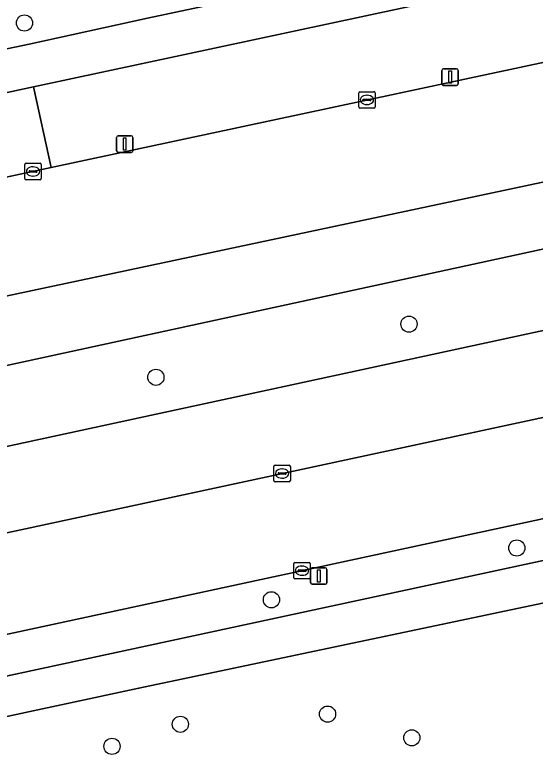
# Model space of a CAD drawing. Extents: x 159053 to 160042, y 380449 to 381423.
# Drawn here: x 159365.32 to 159396.79, y 380745.47 to 380790.65 of the extents above; entities that cross this region are included whole.
import ezdxf

# ---------------------------------------------------------------- set-up
doc = ezdxf.new("R2010")
doc.units = 0
for name, color, linetype in [('IMGEO_Berm_groen', 7, 'Continuous'), ('IMGEO_Boom', 7, 'Continuous'), ('IMGEO_Fietspad_gesloten', 7, 'Continuous'), ('IMGEO_Groenvoorziening', 7, 'Continuous'), ('IMGEO_Kolk', 7, 'Continuous'), ('IMGEO_Lichtmast', 7, 'Continuous'), ('IMGEO_Parkeervlak_open', 7, 'Continuous'), ('IMGEO_Rijbaan_lokaal_gesloten', 7, 'Continuous'), ('IMGEO_Rijbaan_lokaal_open', 7, 'Continuous'), ('IMGEO_Voetpad_open', 7, 'Continuous')]:
    doc.layers.add(name, color=color, linetype=linetype)

msp = doc.modelspace()

# ---------------------------------------------------------------- linework, layer by layer
at = {"layer": 'IMGEO_Berm_groen'}
for points in [[(159425.879, 380793.969), (159443.586, 380797.772), (159459.861, 380801.484), (159460.009, 380801.516), (159461.507, 380806.78), (159454.834, 380805.321), (159424.344, 380798.667), (159395.428, 380792.508), (159366.443, 380786.308), (159367.51, 380781.42), (159386.584, 380785.503), (159406.898, 380789.823)], [(159357.725, 380779.326), (159367.51, 380781.42), (159366.443, 380786.308), (159359.379, 380784.797), (159327.794, 380778.122), (159307.608, 380773.752), (159308.839, 380768.865), (159329.278, 380773.264)], [(159487.924, 380777.172), (159487.428, 380779.605), (159349.985, 380750), (159316.262, 380742.736), (159316.766, 380740.334), (159361.677, 380750)]]:
    msp.add_lwpolyline(points, close=True, dxfattribs=at)
for points in [[(159430.434, 380783.675), (159489.591, 380796.5), (159488.721, 380800.291), (159449.035, 380791.688), (159397.83, 380780.651), (159361.803, 380773.018), (159343.706, 380769.224), (159337.802, 380767.938)], [(159488.772, 380785.988), (159491.921, 380786.667), (159489.591, 380796.5), (159430.434, 380783.675), (159313.594, 380758.346), (159311.805, 380757.958), (159312.551, 380755.107), (159314.223, 380750), (159314.651, 380748.545), (159321.417, 380750), (159338.469, 380753.667)], [(159339.127, 380759.013), (159403.077, 380772.816), (159440.703, 380780.86), (159485.805, 380790.618), (159486.43, 380787.573)], [(159313.854, 380760.345), (159311.331, 380759.772), (159311.805, 380757.958), (159313.594, 380758.346), (159430.434, 380783.675)]]:
    msp.add_lwpolyline(points, dxfattribs=at)
at = {"layer": 'IMGEO_Boom'}
for centre in [(159365.893, 380790.163), (159389.165, 380771.954), (159373.847, 380768.741), (159395.686, 380758.413), (159380.839, 380755.284), (159384.236, 380748.37), (159375.33, 380747.755), (159389.334, 380746.936), (159371.189, 380746.419)]:
    msp.add_circle(centre, 0.489, dxfattribs=at)
at = {"layer": 'IMGEO_Fietspad_gesloten'}
for points in [[(159303.62, 380772.914), (159307.608, 380773.752), (159327.794, 380778.122), (159359.379, 380784.797), (159366.443, 380786.308), (159395.428, 380792.508), (159424.344, 380798.667), (159454.834, 380805.321)], [(159392.3, 380794.485), (159373.348, 380790.451), (159366.188, 380788.885), (159358.839, 380787.353), (159325.335, 380780.169), (159309.38, 380776.666), (159305.196, 380775.715), (159298.664, 380774.48), (159266.37, 380767.539), (159264.623, 380767.174), (159263.34, 380766.906), (159263.863, 380764.398), (159264.984, 380764.626), (159269.242, 380765.506), (159274.225, 380766.622), (159275.957, 380767.009), (159288.187, 380769.652), (159296.787, 380771.476), (159302.804, 380772.741)]]:
    msp.add_lwpolyline(points, dxfattribs=at)
at = {"layer": 'IMGEO_Groenvoorziening'}
msp.add_lwpolyline([(159325.042, 380787.471), (159323.835, 380787.372), (159324.06, 380786.292), (159325.335, 380780.169), (159358.839, 380787.353), (159366.188, 380788.885), (159373.348, 380790.451), (159392.3, 380794.485), (159401.342, 380796.428), (159399.93, 380802.675), (159400.53, 380803.747), (159401.611, 380804.823), (159402.648, 380805.353), (159456.373, 380821.858)], dxfattribs=at)
msp.add_lwpolyline([(159418.132, 380750), (159449.208, 380758.325), (159487.06, 380768.775), (159489.8, 380769.532), (159489.902, 380769.56), (159488.793, 380774.763), (159463.197, 380769.374), (159420.332, 380759.927), (159373.098, 380750), (159311.138, 380736.711), (159311.529, 380720.969), (159320.218, 380723.367), (159379.408, 380739.578)], close=True, dxfattribs=at)
at = {"layer": 'IMGEO_Kolk'}
for p, q in [((159386.118, 380785.086), (159386.118, 380785.938)), ((159386.193, 380786.012), (159387.045, 380786.012)), ((159386.606, 380785.792), (159386.631, 380785.792)), ((159387.119, 380785.938), (159387.119, 380785.086)), ((159386.377, 380785.506), (159386.377, 380785.518)), ((159386.815, 380785.469), (159386.417, 380785.469)), ((159386.42, 380785.555), (159386.818, 380785.555)), ((159386.629, 380785.232), (159386.604, 380785.232)), ((159386.861, 380785.518), (159386.861, 380785.506)), ((159387.045, 380785.012), (159386.193, 380785.012)), ((159365.912, 380780.761), (159365.912, 380781.613)), ((159365.987, 380781.687), (159366.839, 380781.687)), ((159366.913, 380781.613), (159366.913, 380780.761)), ((159366.171, 380781.181), (159366.171, 380781.193)), ((159366.609, 380781.144), (159366.211, 380781.144)), ((159366.214, 380781.23), (159366.612, 380781.23)), ((159366.4, 380781.467), (159366.425, 380781.467)), ((159366.655, 380781.193), (159366.655, 380781.181)), ((159366.839, 380780.687), (159365.987, 380780.687)), ((159366.423, 380780.907), (159366.398, 380780.907)), ((159380.982, 380762.492), (159380.982, 380763.344)), ((159381.057, 380763.418), (159381.909, 380763.418)), ((159381.47, 380763.198), (159381.495, 380763.198)), ((159381.983, 380763.344), (159381.983, 380762.492)), ((159381.241, 380762.912), (159381.241, 380762.924)), ((159381.679, 380762.875), (159381.281, 380762.875)), ((159381.284, 380762.961), (159381.682, 380762.961)), ((159381.493, 380762.638), (159381.468, 380762.638)), ((159381.725, 380762.924), (159381.725, 380762.912)), ((159381.909, 380762.418), (159381.057, 380762.418)), ((159382.19, 380756.618), (159382.19, 380757.47)), ((159382.265, 380757.544), (159383.117, 380757.544)), ((159382.678, 380757.324), (159382.703, 380757.324)), ((159383.191, 380757.47), (159383.191, 380756.618)), ((159382.449, 380757.038), (159382.449, 380757.05)), ((159382.887, 380757.001), (159382.489, 380757.001)), ((159382.492, 380757.087), (159382.89, 380757.087)), ((159382.701, 380756.764), (159382.676, 380756.764)), ((159382.933, 380757.05), (159382.933, 380757.038)), ((159383.117, 380756.544), (159382.265, 380756.544))]:
    msp.add_line(p, q, dxfattribs=at)
for points in [[(159386.118, 380785.086), (159386.118, 380785.938)], [(159386.193, 380786.012), (159387.045, 380786.012)], [(159387.119, 380785.938), (159387.119, 380785.086)], [(159387.045, 380785.012), (159386.193, 380785.012)], [(159365.912, 380780.761), (159365.912, 380781.613)], [(159365.987, 380781.687), (159366.839, 380781.687)], [(159366.913, 380781.613), (159366.913, 380780.761)], [(159366.839, 380780.687), (159365.987, 380780.687)], [(159380.982, 380762.492), (159380.982, 380763.344)], [(159381.057, 380763.418), (159381.909, 380763.418)], [(159381.983, 380763.344), (159381.983, 380762.492)], [(159381.909, 380762.418), (159381.057, 380762.418)], [(159382.19, 380756.618), (159382.19, 380757.47)], [(159382.265, 380757.544), (159383.117, 380757.544)], [(159383.191, 380757.47), (159383.191, 380756.618)], [(159383.117, 380756.544), (159382.265, 380756.544)]]:
    msp.add_lwpolyline(points, dxfattribs=at)
for centre, radius, start, end in [((159386.195, 380785.936), 0.0765, 91.552, 178.448), ((159386.195, 380785.936), 0.0765, 91.552, 178.448), ((159387.043, 380785.936), 0.0765, 1.552, 88.448), ((159387.043, 380785.936), 0.0765, 1.552, 88.448), ((159386.417, 380785.515), 0.0403, 85.8775, 175.7526), ((159386.414, 380785.505), 0.0366, 178.938, 274.7102), ((159386.818, 380785.512), 0.043, 264.8664, 352.4533), ((159386.822, 380785.517), 0.0386, 1.7309, 96.639), ((159386.195, 380785.088), 0.0765, 181.552, 268.448), ((159386.195, 380785.088), 0.0765, 181.552, 268.448), ((159387.043, 380785.088), 0.0765, 271.552, 358.448), ((159387.043, 380785.088), 0.0765, 271.552, 358.448), ((159365.989, 380781.611), 0.0765, 91.552, 178.448), ((159365.989, 380781.611), 0.0765, 91.552, 178.448), ((159366.837, 380781.611), 0.0765, 1.552, 88.448), ((159366.837, 380781.611), 0.0765, 1.552, 88.448), ((159366.211, 380781.19), 0.0403, 85.8775, 175.7526), ((159366.208, 380781.18), 0.0366, 178.938, 274.7102), ((159366.612, 380781.187), 0.043, 264.8664, 352.4533), ((159366.616, 380781.192), 0.0386, 1.7309, 96.639), ((159365.989, 380780.763), 0.0765, 181.552, 268.448), ((159365.989, 380780.763), 0.0765, 181.552, 268.448), ((159366.837, 380780.763), 0.0765, 271.552, 358.448), ((159366.837, 380780.763), 0.0765, 271.552, 358.448), ((159381.059, 380763.342), 0.0765, 91.552, 178.448), ((159381.059, 380763.342), 0.0765, 91.552, 178.448), ((159381.907, 380763.342), 0.0765, 1.552, 88.448), ((159381.907, 380763.342), 0.0765, 1.552, 88.448), ((159381.281, 380762.921), 0.0403, 85.8775, 175.7526), ((159381.278, 380762.911), 0.0366, 178.938, 274.7102), ((159381.682, 380762.918), 0.043, 264.8664, 352.4533), ((159381.686, 380762.923), 0.0386, 1.7309, 96.639), ((159381.059, 380762.494), 0.0765, 181.552, 268.448), ((159381.059, 380762.494), 0.0765, 181.552, 268.448), ((159381.907, 380762.494), 0.0765, 271.552, 358.448), ((159381.907, 380762.494), 0.0765, 271.552, 358.448), ((159382.267, 380757.468), 0.0765, 91.552, 178.448), ((159382.267, 380757.468), 0.0765, 91.552, 178.448), ((159383.115, 380757.468), 0.0765, 1.552, 88.448), ((159383.115, 380757.468), 0.0765, 1.552, 88.448), ((159382.489, 380757.047), 0.0403, 85.8775, 175.7526), ((159382.486, 380757.037), 0.0366, 178.938, 274.7102), ((159382.89, 380757.044), 0.043, 264.8664, 352.4533), ((159382.894, 380757.049), 0.0386, 1.7309, 96.639), ((159382.267, 380756.62), 0.0765, 181.552, 268.448), ((159382.267, 380756.62), 0.0765, 181.552, 268.448), ((159383.115, 380756.62), 0.0765, 271.552, 358.448), ((159383.115, 380756.62), 0.0765, 271.552, 358.448)]:
    msp.add_arc(centre, radius, start, end, dxfattribs=at)
for centre, major_axis, ratio, start_param, end_param in [((159386.605, 380785.512), (-0.387, 0.002), 0.722429, 4.712389, 7.853982), ((159386.63, 380785.512), (-0.39, 0.002), 0.717154, 1.570796, 4.712389), ((159366.399, 380781.187), (-0.387, 0.002), 0.722429, 4.712389, 7.853982), ((159366.424, 380781.187), (-0.39, 0.002), 0.717154, 1.570796, 4.712389), ((159381.469, 380762.918), (-0.387, 0.002), 0.722429, 4.712389, 7.853982), ((159381.494, 380762.918), (-0.39, 0.002), 0.717154, 1.570796, 4.712389), ((159382.677, 380757.044), (-0.387, 0.002), 0.722429, 4.712389, 7.853982), ((159382.702, 380757.044), (-0.39, 0.002), 0.717154, 1.570796, 4.712389)]:
    msp.add_ellipse(centre, major_axis=major_axis, ratio=ratio, start_param=start_param, end_param=end_param, dxfattribs=at)
at = {"layer": 'IMGEO_Lichtmast'}
for p, q in [((159391.156, 380786.494), (159391.156, 380787.294)), ((159391.156, 380787.294), (159391.156, 380786.494)), ((159391.256, 380787.394), (159392.046, 380787.394)), ((159392.046, 380787.394), (159391.256, 380787.394)), ((159392.146, 380787.294), (159392.146, 380786.494)), ((159392.146, 380786.494), (159392.146, 380787.294)), ((159392.046, 380786.394), (159391.256, 380786.394)), ((159391.256, 380786.394), (159392.046, 380786.394)), ((159371.466, 380782.441), (159371.466, 380783.241)), ((159371.466, 380783.241), (159371.466, 380782.441)), ((159371.566, 380783.341), (159372.356, 380783.341)), ((159372.356, 380783.341), (159371.566, 380783.341)), ((159372.456, 380783.241), (159372.456, 380782.441)), ((159372.456, 380782.441), (159372.456, 380783.241)), ((159372.356, 380782.341), (159371.566, 380782.341)), ((159371.566, 380782.341), (159372.356, 380782.341)), ((159383.309, 380757.218), (159384.099, 380757.218)), ((159384.099, 380757.218), (159383.309, 380757.218)), ((159383.209, 380756.318), (159383.209, 380757.118)), ((159383.209, 380757.118), (159383.209, 380756.318)), ((159384.199, 380757.118), (159384.199, 380756.318)), ((159384.199, 380756.318), (159384.199, 380757.118)), ((159384.099, 380756.218), (159383.309, 380756.218)), ((159383.309, 380756.218), (159384.099, 380756.218))]:
    msp.add_line(p, q, dxfattribs=at)
for points in [[(159391.576, 380787.269), (159391.726, 380787.269), (159391.726, 380786.519), (159391.576, 380786.519), (159391.576, 380787.269)], [(159371.886, 380783.216), (159372.036, 380783.216), (159372.036, 380782.466), (159371.886, 380782.466), (159371.886, 380783.216)], [(159383.629, 380757.093), (159383.779, 380757.093), (159383.779, 380756.343), (159383.629, 380756.343), (159383.629, 380757.093)]]:
    msp.add_lwpolyline(points, dxfattribs=at)
for centre, start, end in [((159391.256, 380787.294), 90, 180), ((159391.256, 380787.294), 90, 180), ((159392.046, 380787.294), 0, 90), ((159392.046, 380787.294), 360, 90), ((159391.256, 380786.494), 180, 270), ((159391.256, 380786.494), 180, 270), ((159392.046, 380786.494), 270, 0), ((159392.046, 380786.494), 270, 0), ((159371.566, 380783.241), 90, 180), ((159371.566, 380783.241), 90, 180), ((159372.356, 380783.241), 0, 90), ((159372.356, 380783.241), 360, 90), ((159371.566, 380782.441), 180, 270), ((159371.566, 380782.441), 180, 270), ((159372.356, 380782.441), 270, 0), ((159372.356, 380782.441), 270, 0), ((159383.309, 380757.118), 90, 180), ((159383.309, 380757.118), 90, 180), ((159384.099, 380757.118), 0, 90), ((159384.099, 380757.118), 360, 90), ((159383.309, 380756.318), 180, 270), ((159383.309, 380756.318), 180, 270), ((159384.099, 380756.318), 270, 0), ((159384.099, 380756.318), 270, 0)]:
    msp.add_arc(centre, 0.1, start, end, dxfattribs=at)
at = {"layer": 'IMGEO_Parkeervlak_open'}
for points in [[(159486.43, 380787.573), (159485.805, 380790.618), (159440.703, 380780.86), (159403.077, 380772.816), (159339.127, 380759.013), (159339.833, 380756.176)], [(159338.469, 380753.667), (159488.772, 380785.988)]]:
    msp.add_lwpolyline(points, dxfattribs=at)
at = {"layer": 'IMGEO_Rijbaan_lokaal_gesloten'}
for points in [[(159425.879, 380793.969), (159406.898, 380789.823), (159386.584, 380785.503), (159367.51, 380781.42), (159357.725, 380779.326), (159329.278, 380773.264), (159308.839, 380768.865), (159305.028, 380768.087), (159303.915, 380767.859), (159300.915, 380767.321), (159273.958, 380761.512)], [(159337.802, 380767.938), (159343.706, 380769.224), (159361.803, 380773.018), (159397.83, 380780.651)]]:
    msp.add_lwpolyline(points, dxfattribs=at)
at = {"layer": 'IMGEO_Rijbaan_lokaal_open'}
for points in [[(159505.169, 380786.318), (159501.193, 380790.047), (159500, 380788.832), (159499.612, 380788.437), (159499.362, 380788.373), (159498.184, 380788.12), (159497.714, 380788.011), (159493.697, 380787.079), (159491.921, 380786.667), (159488.772, 380785.988), (159338.469, 380753.667), (159321.417, 380750), (159314.651, 380748.545), (159310.102, 380747.567), (159309.975, 380747.54), (159304.264, 380746.312), (159303.103, 380746.062)], [(159304.771, 380740.261), (159307.876, 380740.93), (159313.693, 380742.183), (159316.262, 380742.736), (159349.985, 380750), (159487.428, 380779.605)]]:
    msp.add_lwpolyline(points, dxfattribs=at)
at = {"layer": 'IMGEO_Voetpad_open'}
for points in [[(159420.332, 380759.927), (159463.197, 380769.374), (159488.793, 380774.763), (159487.924, 380777.172), (159361.677, 380750), (159316.766, 380740.334), (159316.262, 380742.736), (159313.693, 380742.183)], [(159311.043, 380738.743), (159311.138, 380736.711), (159373.098, 380750), (159420.332, 380759.927)]]:
    msp.add_lwpolyline(points, dxfattribs=at)

doc.saveas('drawing.dxf')
